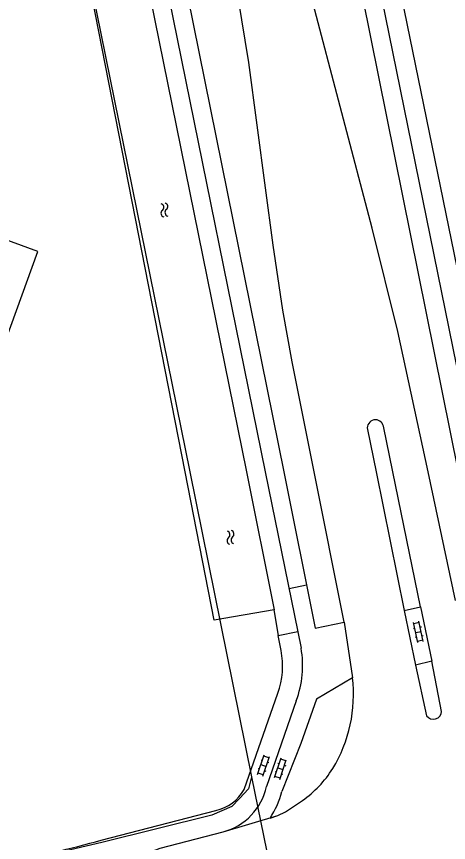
# Model space of a CAD drawing. Extents: x 148816 to 151297, y 399515 to 402500.
# Drawn here: x 151041.7 to 151089.6, y 399958.9 to 400050.5 of the extents above; entities that cross this region are included whole.
import ezdxf

# ---------------------------------------------------------------- set-up
doc = ezdxf.new("R2010")
doc.units = 0
for name, color, linetype in [('G01 perceelsgrens', 7, 'Continuous'), ('S02 Open verharding  Norm', 7, 'Continuous'), ('S05 Water  Norm', 7, 'Continuous'), ('T09 Insteek water  [T] Norm', 7, 'Continuous'), ('V00 Kant verharding algemeen  [T] Norm', 7, 'Continuous')]:
    doc.layers.add(name, color=color, linetype=linetype)

msp = doc.modelspace()

# ---------------------------------------------------------------- linework, layer by layer
at = {"layer": 'G01 perceelsgrens'}
for points in [[(151050.099, 400053.365), (151060.925, 400000)], [(151060.925, 400000), (151067.776, 399966.226)], [(151067.776, 399966.226), (151067.438, 399964.888), (151066.447, 399963.821), (151065.565, 399962.922), (151063.363, 399961.964), (151051.166, 399958.954), (151045.951, 399957.741), (151040.387, 399956.721), (151035.999, 399956.153), (151030.327, 399955.774), (151023.301, 399955.835), (151016.492, 399956.466), (151012.054, 399957.478), (151007.364, 399958.53)], [(151067.776, 399966.226), (151071.168, 399949.598)]]:
    msp.add_lwpolyline(points, dxfattribs=at)
at = {"layer": 'S02 Open verharding  Norm'}
for p, q in [((151086.207, 399981.09), (151085.727, 399983.339)), ((151086.345, 399983.317), (151085.759, 399983.192)), ((151086.794, 399981.215), (151086.314, 399983.464)), ((151086.45, 399982.829), (151086.596, 399982.86)), ((151085.716, 399982.672), (151085.863, 399982.703)), ((151085.967, 399982.214), (151086.554, 399982.34)), ((151086.659, 399981.851), (151086.805, 399981.882)), ((151085.925, 399981.694), (151086.072, 399981.725)), ((151086.763, 399981.362), (151086.176, 399981.236)), ((151068.44, 399966.485), (151069.171, 399968.666)), ((151068.822, 399968.097), (151068.964, 399968.049)), ((151069.009, 399966.294), (151069.74, 399968.475)), ((151069.692, 399968.333), (151069.123, 399968.523)), ((151070.315, 399966.133), (151071.046, 399968.314)), ((151070.884, 399965.943), (151071.615, 399968.123)), ((151071.567, 399967.981), (151070.998, 399968.172)), ((151068.806, 399967.575), (151069.374, 399967.385)), ((151069.533, 399967.859), (151069.676, 399967.811)), ((151070.68, 399967.224), (151071.249, 399967.033)), ((151070.697, 399967.746), (151070.839, 399967.698)), ((151071.408, 399967.507), (151071.55, 399967.46)), ((151069.057, 399966.437), (151068.488, 399966.627)), ((151068.504, 399967.149), (151068.647, 399967.101)), ((151069.216, 399966.911), (151069.358, 399966.863)), ((151070.931, 399966.085), (151070.362, 399966.276)), ((151070.379, 399966.797), (151070.521, 399966.75)), ((151071.09, 399966.559), (151071.233, 399966.511))]:
    msp.add_line(p, q, dxfattribs=at)
at = {"layer": 'S05 Water  Norm'}
for centre, start, end in [((151057.611, 400029.32), 309.3211, 73.17612), ((151058.052, 400029.408), 309.3211, 73.17612), ((151058.15, 400028.662), 129.3211, 253.17612), ((151058.591, 400028.75), 129.3211, 253.17612), ((151064.949, 399993.056), 307.67505, 71.53007), ((151065.913, 399992.458), 127.67504, 251.53007), ((151065.393, 399993.131), 307.67505, 71.53007), ((151065.469, 399992.383), 127.67504, 251.53007)]:
    msp.add_arc(centre, 0.425, start, end, dxfattribs=at)
at = {"layer": 'T09 Insteek water  [T] Norm'}
for p, q in [((151039.94, 400134.34), (151067.195, 400000)), ((151060.415, 400000), (151034.56, 400131.94)), ((151074.46, 400101.26), (151095.14, 400000)), ((151063.63, 399983.59), (151060.415, 400000)), ((151067.195, 400000), (151070.29, 399984.73)), ((151070.29, 399984.73), (151063.63, 399983.59))]:
    msp.add_line(p, q, dxfattribs=at)
at = {"layer": 'V00 Kant verharding algemeen  [T] Norm'}
for p, q in [((151045.5, 400116.87), (151069.285, 400000)), ((151047.65, 400117.25), (151071.33, 400000)), ((151090.7, 400000), (151070.47, 400100.44)), ((151092.895, 400000), (151072.43, 400100.76)), ((151081.15, 400027.02), (151072.31, 400060.51)), ((151067.45, 400045.39), (151065.46, 400057.68)), ((151069.32, 400031.48), (151067.45, 400045.39)), ((151070.15, 400025.13), (151069.32, 400031.48)), ((151083.98, 400015.57), (151081.15, 400027.02)), ((151071.23, 400017.92), (151070.15, 400025.13)), ((151072.26, 400012.2), (151071.23, 400017.92)), ((151087.33, 400000), (151083.98, 400015.57)), ((151074.71, 400000), (151072.26, 400012.2)), ((151080.625, 400004.71), (151081.58, 400000)), ((151083.43, 400000), (151082.39, 400005.07)), ((151069.285, 400000), (151073.26, 399980.47)), ((151071.33, 400000), (151074.82, 399982.71)), ((151078.05, 399983.37), (151074.71, 400000)), ((151081.58, 400000), (151084.69, 399984.64)), ((151086.51, 399985.05), (151083.43, 400000)), ((151090.36, 399985.76), (151087.33, 400000)), ((151073.864, 399987.446), (151071.92, 399987.054)), ((151070.245, 399984.722), (151070.73, 399981.89)), ((151084.69, 399984.64), (151086.51, 399985.05)), ((151084.69, 399984.64), (151085.94, 399978.61)), ((151086.51, 399985.05), (151087.76, 399979.04)), ((151074.82, 399982.71), (151078.05, 399983.37)), ((151078.05, 399983.37), (151078.95, 399977.21)), ((151070.73, 399981.89), (151072.88, 399982.32)), ((151071.04, 399980.24), (151070.73, 399981.89)), ((151087.76, 399979.04), (151085.94, 399978.61)), ((151085.94, 399978.61), (151087.17, 399973)), ((151088.84, 399973.48), (151087.76, 399979.04)), ((151078.95, 399977.21), (151074.95, 399974.82)), ((151066.93, 399964.83), (151070.67, 399975.49)), ((151072.72, 399974.65), (151069.44, 399965.16)), ((151074.95, 399974.82), (151073.24, 399969.93)), ((151073.24, 399969.93), (151071.14, 399964.59)), ((151071.52, 399962.34), (151073.41, 399963.61)), ((151051.11, 399959.22), (151063.8, 399962.51)), ((151064.63, 399960.13), (151070.69, 399961.94)), ((151069.82, 399961.64), (151070.69, 399961.94)), ((151070.69, 399961.94), (151071.52, 399962.34))]:
    msp.add_line(p, q, dxfattribs=at)
for points in [[(151035.201, 400000), (151044.083, 400024.427), (151037.491, 400026.827), (151039.466, 400032.251), (151034.096, 400034.207), (151035.848, 400039.018)], [(151043.62, 399953.159), (151044.777, 399953.384), (151057.642, 399958.314), (151064.63, 399960.13)]]:
    msp.add_lwpolyline(points, dxfattribs=at)
for centre, radius, start, end in [((151081.506, 400004.885), 0.903, 11.80822, 191.1849), ((151062.601, 399978.508), 8.614, 339.49245, 11.59945), ((151062.325, 399978.55), 11.102, 339.43663, 9.96151), ((151063.383, 399975.314), 15.682, 328.54086, 6.94374), ((151087.924, 399973.522), 0.917, 214.69549, 357.37648), ((151066.581, 399973.463), 11.988, 304.72422, 328.11079), ((151062.971, 399966.9), 4.468, 280.69846, 332.39426), ((151062.869, 399966.629), 6.733, 285.1608, 347.40077), ((151060.672, 399967.504), 10.866, 327.34103, 344.44599), ((151024.771, 400051.066), 95.549, 279.57853, 286.00153)]:
    msp.add_arc(centre, radius, start, end, dxfattribs=at)

doc.saveas('drawing.dxf')
